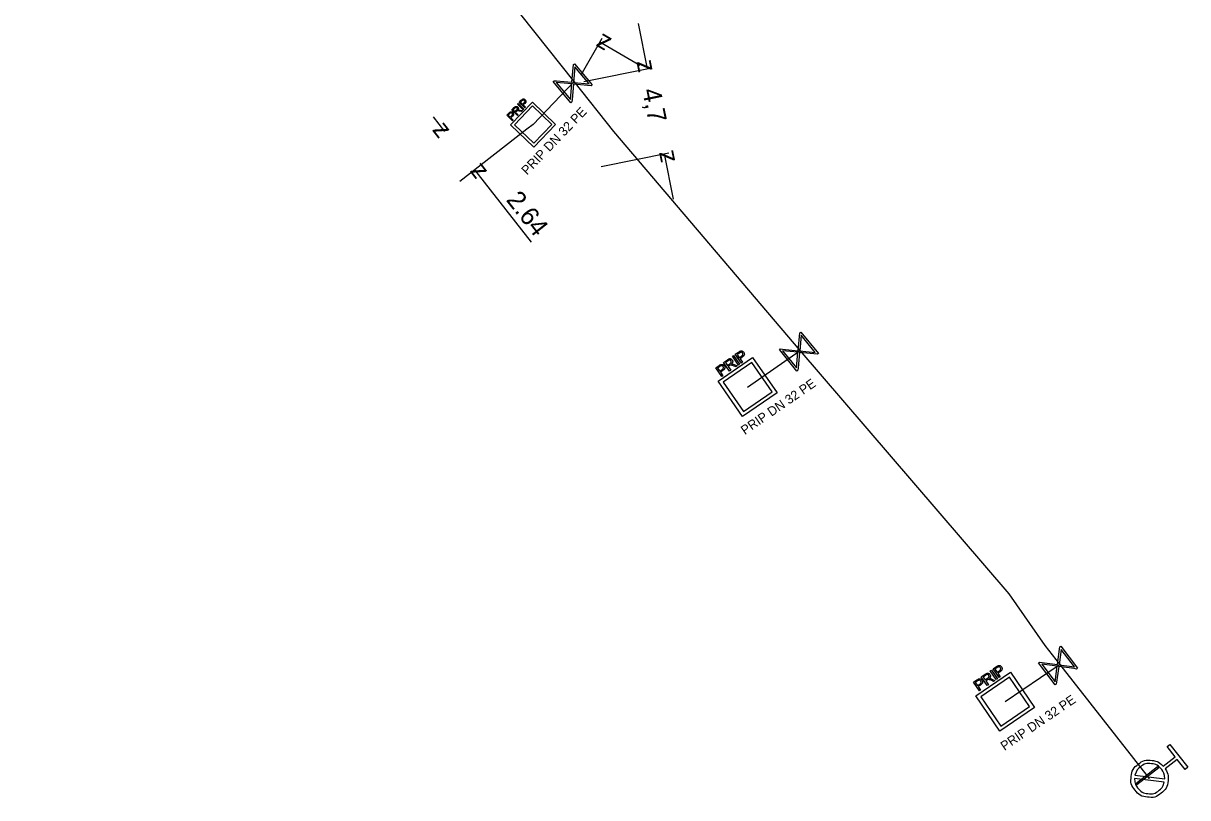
# Model space of a CAD drawing. Extents: x -643842 to -636370, y -1119190 to -1110210.
# Drawn here: x -641127.6 to -641064.6, y -1115094.6 to -1115052.7 of the extents above; entities that cross this region are included whole.
import ezdxf

# ---------------------------------------------------------------- set-up
doc = ezdxf.new("R2010")
doc.units = 0
for name, color, linetype in [('22', 7, 'Continuous'), ('Default', 7, 'Continuous'), ('Level 10', 7, 'Continuous'), ('Level 16', 7, 'Continuous'), ('Level 18', 7, 'Continuous'), ('Level 21', 7, 'Continuous'), ('Level 23', 7, 'Continuous'), ('Level 33', 7, 'Continuous')]:
    doc.layers.add(name, color=color, linetype=linetype)

msp = doc.modelspace()

# ---------------------------------------------------------------- linework, layer by layer
at = {"layer": 'Default'}
for points in [[(-641100.641, -1115056.845), (-641100.612, -1115056.814), (-641100.593, -1115056.801), (-641100.567, -1115056.782), (-641100.541, -1115056.777), (-641100.516, -1115056.771), (-641100.488, -1115056.78), (-641100.46, -1115056.789), (-641100.437, -1115056.812), (-641100.397, -1115056.85), (-641100.394, -1115056.901), (-641100.39, -1115056.951), (-641100.453, -1115057.017)], [(-641100.489, -1115056.983), (-641100.451, -1115056.942), (-641100.45, -1115056.912), (-641100.449, -1115056.881), (-641100.476, -1115056.855), (-641100.495, -1115056.837), (-641100.518, -1115056.833), (-641100.541, -1115056.829), (-641100.561, -1115056.841), (-641100.574, -1115056.849), (-641100.601, -1115056.877)], [(-641101.308, -1115057.54), (-641101.278, -1115057.509), (-641101.259, -1115057.495), (-641101.233, -1115057.477), (-641101.208, -1115057.471), (-641101.182, -1115057.465), (-641101.154, -1115057.474), (-641101.127, -1115057.484), (-641101.103, -1115057.506), (-641101.063, -1115057.544), (-641101.06, -1115057.595), (-641101.057, -1115057.646), (-641101.119, -1115057.711)], [(-641101.155, -1115057.677), (-641101.117, -1115057.637), (-641101.116, -1115057.606), (-641101.115, -1115057.576), (-641101.143, -1115057.549), (-641101.162, -1115057.531), (-641101.185, -1115057.527), (-641101.208, -1115057.524), (-641101.227, -1115057.536), (-641101.24, -1115057.543), (-641101.268, -1115057.572)], [(-641101.022, -1115057.241), (-641100.983, -1115057.2), (-641100.953, -1115057.186), (-641100.924, -1115057.173), (-641100.891, -1115057.18), (-641100.858, -1115057.188), (-641100.832, -1115057.212), (-641100.798, -1115057.244), (-641100.796, -1115057.287), (-641100.794, -1115057.329), (-641100.83, -1115057.38), (-641100.807, -1115057.372), (-641100.791, -1115057.371), (-641100.758, -1115057.368), (-641100.718, -1115057.376)], [(-641100.893, -1115057.381), (-641100.865, -1115057.353), (-641100.856, -1115057.331), (-641100.847, -1115057.31), (-641100.852, -1115057.29), (-641100.857, -1115057.269), (-641100.873, -1115057.254), (-641100.894, -1115057.234), (-641100.923, -1115057.236), (-641100.953, -1115057.238), (-641100.986, -1115057.273)], [(-641100.734, -1115057.434), (-641100.78, -1115057.424), (-641100.806, -1115057.422), (-641100.832, -1115057.419), (-641100.847, -1115057.423), (-641100.862, -1115057.427), (-641100.873, -1115057.435), (-641100.881, -1115057.439), (-641100.896, -1115057.455)], [(-641089.498, -1115070.875), (-641089.435, -1115070.831), (-641089.394, -1115070.821), (-641089.352, -1115070.811), (-641089.31, -1115070.83), (-641089.269, -1115070.849), (-641089.242, -1115070.888), (-641089.207, -1115070.939), (-641089.215, -1115070.995), (-641089.224, -1115071.051), (-641089.285, -1115071.107), (-641089.252, -1115071.103), (-641089.232, -1115071.106), (-641089.188, -1115071.111), (-641089.137, -1115071.133)], [(-641088.894, -1115070.46), (-641088.848, -1115070.428), (-641088.819, -1115070.415), (-641088.781, -1115070.398), (-641088.745, -1115070.397), (-641088.71, -1115070.397), (-641088.676, -1115070.416), (-641088.643, -1115070.436), (-641088.618, -1115070.471), (-641088.576, -1115070.532), (-641088.586, -1115070.599), (-641088.595, -1115070.666), (-641088.695, -1115070.735)], [(-641088.733, -1115070.68), (-641088.671, -1115070.638), (-641088.662, -1115070.599), (-641088.653, -1115070.559), (-641088.682, -1115070.517), (-641088.702, -1115070.488), (-641088.73, -1115070.477), (-641088.759, -1115070.466), (-641088.788, -1115070.477), (-641088.807, -1115070.483), (-641088.851, -1115070.513)], [(-641089.951, -1115071.188), (-641089.905, -1115071.155), (-641089.876, -1115071.142), (-641089.837, -1115071.126), (-641089.802, -1115071.125), (-641089.767, -1115071.124), (-641089.733, -1115071.144), (-641089.7, -1115071.163), (-641089.675, -1115071.199), (-641089.633, -1115071.26), (-641089.643, -1115071.327), (-641089.652, -1115071.394), (-641089.752, -1115071.463)], [(-641089.789, -1115071.408), (-641089.728, -1115071.366), (-641089.719, -1115071.326), (-641089.71, -1115071.287), (-641089.738, -1115071.245), (-641089.758, -1115071.216), (-641089.787, -1115071.205), (-641089.816, -1115071.194), (-641089.845, -1115071.204), (-641089.864, -1115071.211), (-641089.908, -1115071.241)], [(-641089.367, -1115071.092), (-641089.323, -1115071.062), (-641089.305, -1115071.037), (-641089.287, -1115071.011), (-641089.289, -1115070.984), (-641089.29, -1115070.956), (-641089.306, -1115070.932), (-641089.329, -1115070.9), (-641089.368, -1115070.895), (-641089.407, -1115070.89), (-641089.46, -1115070.926)], [(-641089.174, -1115071.203), (-641089.231, -1115071.179), (-641089.264, -1115071.169), (-641089.297, -1115071.158), (-641089.318, -1115071.16), (-641089.338, -1115071.161), (-641089.355, -1115071.167), (-641089.367, -1115071.171), (-641089.391, -1115071.188)], [(-641075.569, -1115087.878), (-641075.506, -1115087.835), (-641075.464, -1115087.826), (-641075.422, -1115087.816), (-641075.381, -1115087.835), (-641075.34, -1115087.854), (-641075.313, -1115087.893), (-641075.278, -1115087.944), (-641075.287, -1115088), (-641075.296, -1115088.056), (-641075.358, -1115088.112), (-641075.325, -1115088.109), (-641075.304, -1115088.111), (-641075.26, -1115088.116), (-641075.209, -1115088.139)], [(-641074.963, -1115087.467), (-641074.916, -1115087.435), (-641074.887, -1115087.422), (-641074.849, -1115087.406), (-641074.813, -1115087.405), (-641074.778, -1115087.405), (-641074.745, -1115087.425), (-641074.711, -1115087.444), (-641074.687, -1115087.48), (-641074.645, -1115087.541), (-641074.655, -1115087.608), (-641074.665, -1115087.675), (-641074.765, -1115087.744)], [(-641074.802, -1115087.689), (-641074.741, -1115087.647), (-641074.731, -1115087.607), (-641074.722, -1115087.568), (-641074.75, -1115087.526), (-641074.77, -1115087.497), (-641074.799, -1115087.485), (-641074.828, -1115087.474), (-641074.856, -1115087.484), (-641074.876, -1115087.491), (-641074.919, -1115087.52)], [(-641076.024, -1115088.188), (-641075.977, -1115088.156), (-641075.948, -1115088.144), (-641075.91, -1115088.127), (-641075.875, -1115088.127), (-641075.84, -1115088.126), (-641075.806, -1115088.146), (-641075.772, -1115088.166), (-641075.748, -1115088.201), (-641075.706, -1115088.263), (-641075.716, -1115088.33), (-641075.726, -1115088.397), (-641075.826, -1115088.465)], [(-641075.864, -1115088.41), (-641075.802, -1115088.368), (-641075.793, -1115088.328), (-641075.783, -1115088.289), (-641075.812, -1115088.247), (-641075.832, -1115088.218), (-641075.86, -1115088.207), (-641075.889, -1115088.196), (-641075.918, -1115088.206), (-641075.937, -1115088.212), (-641075.981, -1115088.242)], [(-641075.439, -1115088.097), (-641075.395, -1115088.067), (-641075.377, -1115088.042), (-641075.359, -1115088.016), (-641075.36, -1115087.989), (-641075.361, -1115087.961), (-641075.378, -1115087.937), (-641075.4, -1115087.905), (-641075.439, -1115087.899), (-641075.478, -1115087.894), (-641075.531, -1115087.93)], [(-641075.247, -1115088.209), (-641075.304, -1115088.184), (-641075.337, -1115088.174), (-641075.37, -1115088.163), (-641075.391, -1115088.164), (-641075.411, -1115088.165), (-641075.428, -1115088.172), (-641075.44, -1115088.175), (-641075.464, -1115088.192)], [(-641065.839, -1115092.988), (-641065.641, -1115093.289), (-641065.686, -1115093.652), (-641065.738, -1115094.062), (-641066.065, -1115094.318), (-641066.391, -1115094.574), (-641066.802, -1115094.523), (-641067.212, -1115094.473), (-641067.469, -1115094.145), (-641067.723, -1115093.821), (-641067.674, -1115093.41), (-641067.624, -1115092.999), (-641067.298, -1115092.744), (-641066.971, -1115092.487), (-641066.561, -1115092.536), (-641066.196, -1115092.577), (-641065.953, -1115092.843)], [(-641065.866, -1115093.537), (-641065.86, -1115093.257), (-641066.04, -1115093.026), (-641066.249, -1115092.76), (-641066.582, -1115092.72), (-641066.915, -1115092.679), (-641067.181, -1115092.888), (-641067.411, -1115093.068), (-641067.473, -1115093.342)], [(-641067.495, -1115093.523), (-641067.498, -1115093.801), (-641067.319, -1115094.028), (-641067.112, -1115094.293), (-641066.779, -1115094.334), (-641066.445, -1115094.375), (-641066.179, -1115094.167), (-641065.951, -1115093.989), (-641065.888, -1115093.718)]]:
    msp.add_open_spline(points, degree=3, dxfattribs=at)
at = {"layer": 'Level 10'}
for points in [[(-641094.326, -1115052.687), (-641093.832, -1115055.138)], [(-641097.404, -1115055.468), (-641096.26, -1115053.497)], [(-641094.223, -1115054.968), (-641096.385, -1115053.713)], [(-641097.258, -1115055.829), (-641093.587, -1115055.089)], [(-641105.404, -1115057.747), (-641104.786, -1115058.534)], [(-641096.33, -1115060.431), (-641092.66, -1115059.691)], [(-641092.411, -1115062.191), (-641092.905, -1115059.741)], [(-641100.094, -1115064.513), (-641103.154, -1115060.613)]]:
    msp.add_lwpolyline(points, dxfattribs=at)
at = {"layer": 'Level 16'}
for points in [[(-641097.955, -1115056.98), (-641098.917, -1115055.829), (-641098.866, -1115055.787), (-641098.739, -1115055.802), (-641097.902, -1115055.876), (-641097.816, -1115054.91), (-641097.766, -1115054.867), (-641096.804, -1115056.019), (-641096.855, -1115056.061), (-641097.822, -1115055.972), (-641097.896, -1115056.809), (-641097.905, -1115056.938), (-641097.955, -1115056.98)], [(-641097.74, -1115055.044), (-641097.814, -1115055.884), (-641096.976, -1115055.958), (-641097.74, -1115055.044)], [(-641097.984, -1115056.799), (-641097.91, -1115055.964), (-641098.744, -1115055.89), (-641097.984, -1115056.799)], [(-641085.741, -1115071.488), (-641086.691, -1115070.327), (-641086.64, -1115070.286), (-641086.513, -1115070.303), (-641085.677, -1115070.385), (-641085.581, -1115069.419), (-641085.53, -1115069.377), (-641084.58, -1115070.538), (-641084.631, -1115070.58), (-641085.598, -1115070.481), (-641085.68, -1115071.317), (-641085.69, -1115071.446), (-641085.741, -1115071.488)], [(-641085.506, -1115069.555), (-641085.589, -1115070.394), (-641084.752, -1115070.476), (-641085.506, -1115069.555)], [(-641085.768, -1115071.307), (-641085.686, -1115070.473), (-641086.518, -1115070.39), (-641085.768, -1115071.307)], [(-641071.481, -1115086.359), (-641070.579, -1115087.558), (-641070.632, -1115087.597), (-641070.759, -1115087.575), (-641071.591, -1115087.459), (-641071.725, -1115088.42), (-641071.778, -1115088.46), (-641072.68, -1115087.261), (-641072.627, -1115087.222), (-641071.665, -1115087.359), (-641071.549, -1115086.528), (-641071.534, -1115086.399), (-641071.481, -1115086.359)], [(-641071.462, -1115086.541), (-641071.578, -1115087.372), (-641070.749, -1115087.488), (-641071.462, -1115086.541)], [(-641071.795, -1115088.282), (-641071.678, -1115087.447), (-641072.511, -1115087.33), (-641071.795, -1115088.282)], [(-641067.431, -1115093.786), (-641066.25, -1115092.861), (-641066.192, -1115092.935), (-641067.373, -1115093.86), (-641067.431, -1115093.786)]]:
    msp.add_lwpolyline(points, dxfattribs=at)
at = {"layer": 'Level 18'}
for points in [[(-641100.04, -1115056.948), (-641098.782, -1115058.152), (-641099.954, -1115059.378), (-641101.213, -1115058.174), (-641100.04, -1115056.948)], [(-641100.442, -1115057.259), (-641100.753, -1115056.962), (-641100.641, -1115056.845)], [(-641100.601, -1115056.877), (-641100.677, -1115056.957), (-641100.566, -1115057.063)], [(-641100.566, -1115057.063), (-641100.489, -1115056.983)], [(-641101.108, -1115057.954), (-641101.419, -1115057.656), (-641101.308, -1115057.54)], [(-641101.268, -1115057.572), (-641101.344, -1115057.651), (-641101.232, -1115057.758)], [(-641100.843, -1115057.676), (-641101.154, -1115057.379), (-641101.022, -1115057.241)], [(-641100.986, -1115057.273), (-641101.079, -1115057.371), (-641100.977, -1115057.469)], [(-641101.006, -1115058.171), (-641099.961, -1115059.171), (-641098.989, -1115058.154), (-641100.034, -1115057.155), (-641101.006, -1115058.171)], [(-641100.977, -1115057.469), (-641100.893, -1115057.381)], [(-641100.896, -1115057.455), (-641100.942, -1115057.502), (-641100.803, -1115057.635), (-641100.843, -1115057.676)], [(-641100.54, -1115057.362), (-641100.851, -1115057.064), (-641100.812, -1115057.024), (-641100.501, -1115057.322), (-641100.54, -1115057.362)], [(-641100.718, -1115057.376), (-641100.581, -1115057.403), (-641100.631, -1115057.455), (-641100.734, -1115057.434)], [(-641100.453, -1115057.017), (-641100.53, -1115057.098), (-641100.403, -1115057.219), (-641100.442, -1115057.259)], [(-641101.232, -1115057.758), (-641101.155, -1115057.677)], [(-641101.119, -1115057.711), (-641101.196, -1115057.792), (-641101.069, -1115057.913), (-641101.108, -1115057.954)], [(-641088.137, -1115070.756), (-641086.817, -1115072.666), (-641088.678, -1115073.952), (-641089.998, -1115072.041), (-641088.137, -1115070.756)], [(-641088.901, -1115071.162), (-641089.227, -1115070.69), (-641089.166, -1115070.647), (-641088.84, -1115071.12), (-641088.901, -1115071.162)], [(-641088.745, -1115071.054), (-641089.071, -1115070.582), (-641088.894, -1115070.46)], [(-641088.851, -1115070.513), (-641088.971, -1115070.596), (-641088.855, -1115070.765)], [(-641088.855, -1115070.765), (-641088.733, -1115070.68)], [(-641088.695, -1115070.735), (-641088.817, -1115070.819), (-641088.684, -1115071.012), (-641088.745, -1115071.054)], [(-641089.802, -1115071.782), (-641090.128, -1115071.31), (-641089.951, -1115071.188)], [(-641089.908, -1115071.241), (-641090.028, -1115071.324), (-641089.912, -1115071.493)], [(-641089.912, -1115071.493), (-641089.789, -1115071.408)], [(-641089.752, -1115071.463), (-641089.874, -1115071.547), (-641089.741, -1115071.74), (-641089.802, -1115071.782)], [(-641089.727, -1115072.094), (-641088.631, -1115073.68), (-641087.088, -1115072.614), (-641088.184, -1115071.028), (-641089.727, -1115072.094)], [(-641089.381, -1115071.491), (-641089.707, -1115071.019), (-641089.498, -1115070.875)], [(-641089.46, -1115070.926), (-641089.608, -1115071.029), (-641089.5, -1115071.184)], [(-641089.5, -1115071.184), (-641089.367, -1115071.092)], [(-641089.391, -1115071.188), (-641089.463, -1115071.238), (-641089.318, -1115071.448), (-641089.381, -1115071.491)], [(-641089.137, -1115071.133), (-641088.966, -1115071.205), (-641089.045, -1115071.259), (-641089.174, -1115071.203)], [(-641074.207, -1115087.767), (-641072.899, -1115089.686), (-641074.768, -1115090.96), (-641076.076, -1115089.042), (-641074.207, -1115087.767)], [(-641074.973, -1115088.169), (-641075.297, -1115087.695), (-641075.236, -1115087.653), (-641074.912, -1115088.128), (-641074.973, -1115088.169)], [(-641074.817, -1115088.063), (-641075.14, -1115087.588), (-641074.963, -1115087.467)], [(-641074.919, -1115087.52), (-641075.041, -1115087.603), (-641074.925, -1115087.772)], [(-641074.925, -1115087.772), (-641074.802, -1115087.689)], [(-641074.765, -1115087.744), (-641074.888, -1115087.827), (-641074.756, -1115088.021), (-641074.817, -1115088.063)], [(-641075.878, -1115088.784), (-641076.202, -1115088.309), (-641076.024, -1115088.188)], [(-641075.981, -1115088.242), (-641076.102, -1115088.324), (-641075.986, -1115088.494)], [(-641075.986, -1115088.494), (-641075.864, -1115088.41)], [(-641075.826, -1115088.465), (-641075.949, -1115088.548), (-641075.817, -1115088.742), (-641075.878, -1115088.784)], [(-641075.805, -1115089.096), (-641074.719, -1115090.688), (-641073.17, -1115089.632), (-641074.256, -1115088.039), (-641075.805, -1115089.096)], [(-641075.455, -1115088.496), (-641075.779, -1115088.021), (-641075.569, -1115087.878)], [(-641075.531, -1115087.93), (-641075.68, -1115088.031), (-641075.573, -1115088.188)], [(-641075.573, -1115088.188), (-641075.439, -1115088.097)], [(-641075.464, -1115088.192), (-641075.537, -1115088.241), (-641075.392, -1115088.453), (-641075.455, -1115088.496)], [(-641075.209, -1115088.139), (-641075.039, -1115088.212), (-641075.118, -1115088.266), (-641075.247, -1115088.209)]]:
    msp.add_lwpolyline(points, dxfattribs=at)
at = {"layer": 'Level 21'}
msp.add_lwpolyline([(-641066.68, -1115093.53), (-641066.812, -1115093.361), (-641071.533, -1115087.334), (-641072.32, -1115086.33), (-641074.27, -1115083.53), (-641083.27, -1115073.07), (-641085.564, -1115070.373), (-641095.64, -1115058.53), (-641097.775, -1115055.838), (-641105.65, -1115045.91), (-641113.614, -1115036.118), (-641116.63, -1115032.41), (-641121.51, -1115026.51), (-641121.611, -1115026.401), (-641127.55, -1115019.91)], dxfattribs=at)
at = {"layer": 'Level 23'}
for points in [[(-641100, -1115058.16), (-641097.775, -1115055.838)], [(-641100, -1115058.16), (-641100.34, -1115058.4), (-641103.958, -1115061.245)], [(-641088.41, -1115072.35), (-641085.564, -1115070.373)], [(-641074.49, -1115089.36), (-641071.63, -1115087.41), (-641071.533, -1115087.334)]]:
    msp.add_lwpolyline(points, dxfattribs=at)
at = {"layer": 'Level 33'}
for points in [[(-641065.953, -1115092.843), (-641065.307, -1115092.338), (-641065.732, -1115091.795), (-641065.587, -1115091.682), (-641064.624, -1115092.912), (-641064.768, -1115093.025), (-641065.194, -1115092.482), (-641065.839, -1115092.988)], [(-641067.473, -1115093.342), (-641065.866, -1115093.537)], [(-641065.888, -1115093.718), (-641067.495, -1115093.523)]]:
    msp.add_lwpolyline(points, dxfattribs=at)

# ---------------------------------------------------------------- texts
at = {"layer": '22'}
for rotation, p in [(46.26737, (-641100.324, -1115060.919)), (34.63713, (-641088.555, -1115074.957)), (34.28688, (-641074.524, -1115092.032))]:
    msp.add_text('PRIP DN 32 PE', height=0.5, rotation=rotation, dxfattribs=at).set_placement(p)
at = {"layer": 'Level 10'}
for s, rotation, p in [('z', 149.87238, (-641095.702, -1115053.531)), ('z', 281.39687, (-641094.421, -1115054.747)), ('4,7', 281.39687, (-641094.109, -1115056.295)), ('z', 308.12443, (-641105.488, -1115058.449)), ('z', 101.39687, (-641092.316, -1115060.132)), ('z', 128.12443, (-641102.452, -1115060.698)), ('2.64', 308.12443, (-641101.494, -1115062.243))]:
    msp.add_text(s, height=1, rotation=rotation, dxfattribs=at).set_placement(p)

doc.saveas('drawing.dxf')
